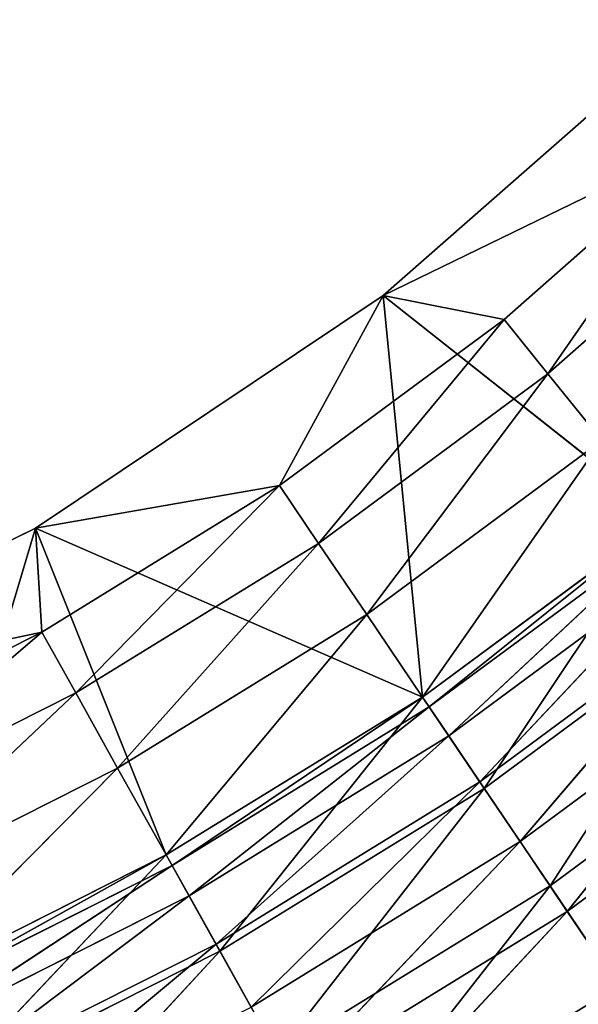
# Model space of a CAD drawing. Extents: x 228 to 329, y 0 to 150.
# Tile 453 of 656: x 292 to 297, y 22 to 31. Entities that reach past the tile are written whole.
import ezdxf

# ---------------------------------------------------------------- set-up
doc = ezdxf.new("R2010")
doc.units = 0
doc.header["$LTSCALE"] = 25.4
doc.layers.get('0').update_dxf_attribs({"color": 13, "linetype": 'CONTINUOUS'})

# ---------------------------------------------------------------- blocks, each defined once
blk = doc.blocks.new('SIS-9506-8054_STL_1')
at = {"color": 9}
for p, q in [((64.5915, 104.0467, 123.8157), (61.3653, 104.0467, 125.4067)), ((64.5915, 101.0467, 123.8157), (61.3653, 104.0467, 125.4067)), ((64.5915, 104.0467, 123.8157), (61.3653, 104.0467, 125.4067)), ((64.5915, 101.0467, 123.8157), (61.3653, 104.0467, 125.4067)), ((63.4045, 104.0467, 127.7925), (64.5915, 104.0467, 123.8157)), ((63.4045, 104.0467, 127.7925), (64.5915, 104.0467, 123.8157)), ((63.4045, 104.0467, 127.7925), (65.7162, 104.0467, 126.6269)), ((63.4045, 104.0467, 127.7925), (65.7162, 104.0467, 126.6269)), ((65.7162, 104.0467, 126.6269), (63.4466, 103.2703, 127.8856)), ((65.7162, 104.0467, 126.6269), (63.4466, 103.2703, 127.8856)), ((64.5915, 104.0467, 123.8157), (67.9207, 104.0467, 125.2695)), ((67.5824, 104.0467, 121.8172), (64.5915, 104.0467, 123.8157)), ((65.7162, 104.0467, 126.6269), (64.5915, 104.0467, 123.8157)), ((65.7162, 104.0467, 126.6269), (64.5915, 104.0467, 123.8157)), ((64.5915, 104.0467, 123.8157), (67.9207, 104.0467, 125.2695)), ((67.5824, 101.0467, 121.8172), (64.5915, 104.0467, 123.8157)), ((67.5824, 104.0467, 121.8172), (64.5915, 104.0467, 123.8157)), ((67.5824, 101.0467, 121.8172), (64.5915, 104.0467, 123.8157)), ((64.5915, 101.0467, 123.8157), (64.5915, 104.0467, 123.8157)), ((64.5915, 101.0467, 123.8157), (64.5915, 104.0467, 123.8157)), ((65.7162, 104.0467, 126.6269), (67.9207, 104.0467, 125.2695)), ((65.7162, 104.0467, 126.6269), (67.9207, 104.0467, 125.2695)), ((65.7162, 104.0467, 126.6269), (65.766, 103.2703, 126.7162)), ((65.7162, 104.0467, 126.6269), (65.766, 103.2703, 126.7162)), ((67.9207, 104.0467, 125.2695), (65.766, 103.2703, 126.7162)), ((67.9207, 104.0467, 125.2695), (65.766, 103.2703, 126.7162)), ((67.9207, 104.0467, 125.2695), (67.5824, 104.0467, 121.8172)), ((67.9207, 104.0467, 125.2695), (67.5824, 104.0467, 121.8172)), ((70.0022, 104.0467, 123.7301), (67.5824, 104.0467, 121.8172)), ((70.0022, 104.0467, 123.7301), (67.5824, 104.0467, 121.8172)), ((70.2869, 104.0467, 119.4454), (67.5824, 104.0467, 121.8172)), ((70.2869, 101.0467, 119.4454), (67.5824, 104.0467, 121.8172)), ((70.2869, 104.0467, 119.4454), (67.5824, 104.0467, 121.8172)), ((70.2869, 101.0467, 119.4454), (67.5824, 104.0467, 121.8172)), ((67.5824, 101.0467, 121.8172), (67.5824, 104.0467, 121.8172)), ((67.5824, 101.0467, 121.8172), (67.5824, 104.0467, 121.8172)), ((67.9207, 104.0467, 125.2695), (70.0022, 104.0467, 123.7301)), ((67.9207, 104.0467, 125.2695), (70.0022, 104.0467, 123.7301)), ((67.9207, 104.0467, 125.2695), (67.9779, 103.2703, 125.3542)), ((67.9207, 104.0467, 125.2695), (67.9779, 103.2703, 125.3542)), ((70.0022, 104.0467, 123.7301), (67.9779, 103.2703, 125.3542)), ((70.0022, 104.0467, 123.7301), (67.9779, 103.2703, 125.3542)), ((65.766, 103.2703, 126.7162), (63.4466, 103.2703, 127.8856)), ((65.766, 103.2703, 126.7162), (63.4466, 103.2703, 127.8856)), ((65.766, 103.2703, 126.7162), (63.57, 102.5467, 128.1587)), ((65.766, 103.2703, 126.7162), (63.57, 102.5467, 128.1587)), ((67.9779, 103.2703, 125.3542), (65.766, 103.2703, 126.7162)), ((65.766, 103.2703, 126.7162), (65.9122, 102.5467, 126.9778)), ((65.766, 103.2703, 126.7162), (65.9122, 102.5467, 126.9778)), ((67.9779, 103.2703, 125.3542), (65.766, 103.2703, 126.7162)), ((67.9779, 103.2703, 125.3542), (65.9122, 102.5467, 126.9778)), ((67.9779, 103.2703, 125.3542), (65.9122, 102.5467, 126.9778)), ((70.0664, 103.2703, 123.8096), (67.9779, 103.2703, 125.3542)), ((67.9779, 103.2703, 125.3542), (68.1458, 102.5467, 125.6025)), ((67.9779, 103.2703, 125.3542), (68.1458, 102.5467, 125.6025)), ((70.0664, 103.2703, 123.8096), (67.9779, 103.2703, 125.3542)), ((70.0664, 103.2703, 123.8096), (68.1458, 102.5467, 125.6025)), ((70.0664, 103.2703, 123.8096), (68.1458, 102.5467, 125.6025)), ((65.9122, 102.5467, 126.9778), (63.57, 102.5467, 128.1587)), ((65.9122, 102.5467, 126.9778), (63.57, 102.5467, 128.1587)), ((65.9122, 102.5467, 126.9778), (63.7664, 101.9254, 128.5931)), ((65.9122, 102.5467, 126.9778), (63.7664, 101.9254, 128.5931)), ((68.1458, 102.5467, 125.6025), (65.9122, 102.5467, 126.9778)), ((65.9122, 102.5467, 126.9778), (66.1447, 101.9254, 127.394)), ((65.9122, 102.5467, 126.9778), (66.1447, 101.9254, 127.394)), ((68.1458, 102.5467, 125.6025), (65.9122, 102.5467, 126.9778)), ((68.1458, 102.5467, 125.6025), (66.1447, 101.9254, 127.394)), ((68.1458, 102.5467, 125.6025), (66.1447, 101.9254, 127.394)), ((70.2547, 102.5467, 124.0428), (68.1458, 102.5467, 125.6025)), ((68.1458, 102.5467, 125.6025), (68.4127, 101.9254, 125.9975)), ((68.1458, 102.5467, 125.6025), (68.4127, 101.9254, 125.9975)), ((70.2547, 102.5467, 124.0428), (68.1458, 102.5467, 125.6025)), ((70.2547, 102.5467, 124.0428), (68.4127, 101.9254, 125.9975)), ((70.2547, 102.5467, 124.0428), (68.4127, 101.9254, 125.9975)), ((66.1447, 101.9254, 127.394), (63.7664, 101.9254, 128.5931)), ((66.1447, 101.9254, 127.394), (63.7664, 101.9254, 128.5931)), ((66.1447, 101.9254, 127.394), (64.0223, 101.4487, 129.1593)), ((66.1447, 101.9254, 127.394), (64.0223, 101.4487, 129.1593)), ((68.4127, 101.9254, 125.9975), (66.1447, 101.9254, 127.394)), ((66.1447, 101.9254, 127.394), (66.4477, 101.4487, 127.9365)), ((66.1447, 101.9254, 127.394), (66.4477, 101.4487, 127.9365)), ((68.4127, 101.9254, 125.9975), (66.1447, 101.9254, 127.394)), ((68.4127, 101.9254, 125.9975), (66.4477, 101.4487, 127.9365)), ((68.4127, 101.9254, 125.9975), (66.4477, 101.4487, 127.9365)), ((70.5542, 101.9254, 124.4137), (68.4127, 101.9254, 125.9975)), ((68.4127, 101.9254, 125.9975), (68.7607, 101.4487, 126.5123)), ((68.4127, 101.9254, 125.9975), (68.7607, 101.4487, 126.5123)), ((70.5542, 101.9254, 124.4137), (68.4127, 101.9254, 125.9975)), ((70.5542, 101.9254, 124.4137), (68.7607, 101.4487, 126.5123)), ((70.5542, 101.9254, 124.4137), (68.7607, 101.4487, 126.5123)), ((68.7607, 101.4487, 126.5123), (66.4477, 101.4487, 127.9365)), ((68.7607, 101.4487, 126.5123), (66.4477, 101.4487, 127.9365)), ((68.7607, 101.4487, 126.5123), (66.8006, 101.149, 128.5681)), ((68.7607, 101.4487, 126.5123), (66.8006, 101.149, 128.5681)), ((70.9445, 101.4487, 124.8971), (68.7607, 101.4487, 126.5123)), ((68.7607, 101.4487, 126.5123), (69.1658, 101.149, 127.1118)), ((68.7607, 101.4487, 126.5123), (69.1658, 101.149, 127.1118)), ((70.9445, 101.4487, 124.8971), (68.7607, 101.4487, 126.5123)), ((70.9445, 101.4487, 124.8971), (69.1658, 101.149, 127.1118)), ((70.9445, 101.4487, 124.8971), (69.1658, 101.149, 127.1118)), ((69.1658, 101.149, 127.1118), (66.8006, 101.149, 128.5681)), ((69.1658, 101.149, 127.1118), (66.8006, 101.149, 128.5681)), ((69.1658, 101.149, 127.1118), (67.1792, 101.0467, 129.246)), ((69.1658, 101.149, 127.1118), (67.1792, 101.0467, 129.246)), ((71.399, 101.149, 125.4601), (69.1658, 101.149, 127.1118)), ((69.1658, 101.149, 127.1118), (69.6006, 101.0467, 127.7551)), ((69.1658, 101.149, 127.1118), (69.6006, 101.0467, 127.7551)), ((71.399, 101.149, 125.4601), (69.1658, 101.149, 127.1118)), ((64.5915, 101.0467, 123.8157), (61.3653, 101.0467, 125.4067)), ((64.6451, 101.0467, 124.7097), (61.3653, 101.0467, 125.4067)), ((64.5915, 101.0467, 123.8157), (61.3653, 101.0467, 125.4067)), ((64.6451, 101.0467, 124.7097), (61.3653, 101.0467, 125.4067)), ((64.6451, 101.0467, 124.7097), (62.4999, 101.0467, 125.7913)), ((64.6451, 101.0467, 124.7097), (62.4999, 101.0467, 125.7913)), ((62.747, 100.19, 126.3379), (64.6451, 101.0467, 124.7097)), ((62.747, 100.19, 126.3379), (64.6451, 101.0467, 124.7097)), ((67.5824, 101.0467, 121.8172), (64.5915, 101.0467, 123.8157)), ((66.6909, 101.0467, 123.45), (64.5915, 101.0467, 123.8157)), ((67.5824, 101.0467, 121.8172), (64.5915, 101.0467, 123.8157)), ((66.6909, 101.0467, 123.45), (64.5915, 101.0467, 123.8157)), ((64.6451, 101.0467, 124.7097), (64.5915, 101.0467, 123.8157)), ((64.6451, 101.0467, 124.7097), (64.5915, 101.0467, 123.8157)), ((66.6909, 101.0467, 123.45), (64.6451, 101.0467, 124.7097)), ((64.9377, 100.19, 125.2334), (64.6451, 101.0467, 124.7097)), ((66.6909, 101.0467, 123.45), (64.6451, 101.0467, 124.7097)), ((64.9377, 100.19, 125.2334), (64.6451, 101.0467, 124.7097)), ((64.9377, 100.19, 125.2334), (66.6909, 101.0467, 123.45)), ((64.9377, 100.19, 125.2334), (66.6909, 101.0467, 123.45)), ((68.6225, 101.0467, 122.0214), (66.6909, 101.0467, 123.45)), ((66.6909, 101.0467, 123.45), (67.5824, 101.0467, 121.8172)), ((66.6909, 101.0467, 123.45), (67.5824, 101.0467, 121.8172)), ((67.0268, 100.19, 123.947), (66.6909, 101.0467, 123.45)), ((68.6225, 101.0467, 122.0214), (66.6909, 101.0467, 123.45)), ((67.0268, 100.19, 123.947), (66.6909, 101.0467, 123.45)), ((67.0268, 100.19, 123.947), (68.6225, 101.0467, 122.0214)), ((67.0268, 100.19, 123.947), (68.6225, 101.0467, 122.0214)), ((70.2869, 101.0467, 119.4454), (67.5824, 101.0467, 121.8172)), ((70.2869, 101.0467, 119.4454), (67.5824, 101.0467, 121.8172)), ((70.426, 101.0467, 120.4341), (67.5824, 101.0467, 121.8172)), ((68.6225, 101.0467, 122.0214), (67.5824, 101.0467, 121.8172)), ((70.426, 101.0467, 120.4341), (67.5824, 101.0467, 121.8172)), ((68.6225, 101.0467, 122.0214), (67.5824, 101.0467, 121.8172)), ((70.426, 101.0467, 120.4341), (68.6225, 101.0467, 122.0214)), ((68.9994, 100.19, 122.4881), (68.6225, 101.0467, 122.0214)), ((70.426, 101.0467, 120.4341), (68.6225, 101.0467, 122.0214)), ((68.9994, 100.19, 122.4881), (68.6225, 101.0467, 122.0214)), ((68.9994, 100.19, 122.4881), (70.426, 101.0467, 120.4341)), ((68.9994, 100.19, 122.4881), (70.426, 101.0467, 120.4341)), ((64.9377, 100.19, 125.2334), (62.747, 100.19, 126.3379)), ((64.9377, 100.19, 125.2334), (62.747, 100.19, 126.3379)), ((63.0516, 99.4505, 127.0118), (64.9377, 100.19, 125.2334)), ((63.0516, 99.4505, 127.0118), (64.9377, 100.19, 125.2334)), ((67.0268, 100.19, 123.947), (64.9377, 100.19, 125.2334)), ((65.2983, 99.4505, 125.879), (64.9377, 100.19, 125.2334)), ((67.0268, 100.19, 123.947), (64.9377, 100.19, 125.2334)), ((65.2983, 99.4505, 125.879), (64.9377, 100.19, 125.2334)), ((65.2983, 99.4505, 125.879), (67.0268, 100.19, 123.947)), ((65.2983, 99.4505, 125.879), (67.0268, 100.19, 123.947)), ((68.9994, 100.19, 122.4881), (67.0268, 100.19, 123.947)), ((67.4409, 99.4505, 124.5597), (67.0268, 100.19, 123.947)), ((68.9994, 100.19, 122.4881), (67.0268, 100.19, 123.947)), ((67.4409, 99.4505, 124.5597), (67.0268, 100.19, 123.947)), ((67.4409, 99.4505, 124.5597), (68.9994, 100.19, 122.4881)), ((67.4409, 99.4505, 124.5597), (68.9994, 100.19, 122.4881)), ((70.8411, 100.19, 120.8672), (68.9994, 100.19, 122.4881)), ((69.464, 99.4505, 123.0635), (68.9994, 100.19, 122.4881)), ((70.8411, 100.19, 120.8672), (68.9994, 100.19, 122.4881)), ((69.464, 99.4505, 123.0635), (68.9994, 100.19, 122.4881)), ((65.2983, 99.4505, 125.879), (63.0516, 99.4505, 127.0118)), ((65.2983, 99.4505, 125.879), (63.0516, 99.4505, 127.0118)), ((63.4045, 98.8506, 127.7925), (65.2983, 99.4505, 125.879)), ((63.4045, 98.8506, 127.7925), (65.2983, 99.4505, 125.879)), ((67.4409, 99.4505, 124.5597), (65.2983, 99.4505, 125.879)), ((65.7162, 98.8506, 126.6269), (65.2983, 99.4505, 125.879)), ((67.4409, 99.4505, 124.5597), (65.2983, 99.4505, 125.879)), ((65.7162, 98.8506, 126.6269), (65.2983, 99.4505, 125.879)), ((65.7162, 98.8506, 126.6269), (67.4409, 99.4505, 124.5597)), ((65.7162, 98.8506, 126.6269), (67.4409, 99.4505, 124.5597)), ((69.464, 99.4505, 123.0635), (67.4409, 99.4505, 124.5597)), ((67.9207, 98.8506, 125.2695), (67.4409, 99.4505, 124.5597)), ((69.464, 99.4505, 123.0635), (67.4409, 99.4505, 124.5597)), ((67.9207, 98.8506, 125.2695), (67.4409, 99.4505, 124.5597)), ((67.9207, 98.8506, 125.2695), (69.464, 99.4505, 123.0635)), ((67.9207, 98.8506, 125.2695), (69.464, 99.4505, 123.0635)), ((65.7162, 98.8506, 126.6269), (63.4045, 98.8506, 127.7925)), ((65.7162, 98.8506, 126.6269), (63.4045, 98.8506, 127.7925)), ((63.7949, 98.4086, 128.6562), (65.7162, 98.8506, 126.6269)), ((63.7949, 98.4086, 128.6562), (65.7162, 98.8506, 126.6269)), ((67.9207, 98.8506, 125.2695), (65.7162, 98.8506, 126.6269)), ((66.1784, 98.4086, 127.4544), (65.7162, 98.8506, 126.6269)), ((67.9207, 98.8506, 125.2695), (65.7162, 98.8506, 126.6269)), ((66.1784, 98.4086, 127.4544), (65.7162, 98.8506, 126.6269)), ((66.1784, 98.4086, 127.4544), (67.9207, 98.8506, 125.2695)), ((66.1784, 98.4086, 127.4544), (67.9207, 98.8506, 125.2695)), ((70.0022, 98.8506, 123.7301), (67.9207, 98.8506, 125.2695)), ((68.4515, 98.4086, 126.0549), (67.9207, 98.8506, 125.2695)), ((70.0022, 98.8506, 123.7301), (67.9207, 98.8506, 125.2695)), ((68.4515, 98.4086, 126.0549), (67.9207, 98.8506, 125.2695)), ((68.4515, 98.4086, 126.0549), (70.0022, 98.8506, 123.7301)), ((68.4515, 98.4086, 126.0549), (70.0022, 98.8506, 123.7301)), ((66.1784, 98.4086, 127.4544), (63.7949, 98.4086, 128.6562)), ((66.1784, 98.4086, 127.4544), (63.7949, 98.4086, 128.6562)), ((64.211, 98.1379, 129.5768), (66.1784, 98.4086, 127.4544)), ((64.211, 98.1379, 129.5768), (66.1784, 98.4086, 127.4544)), ((68.4515, 98.4086, 126.0549), (66.1784, 98.4086, 127.4544)), ((66.6711, 98.1379, 128.3364), (66.1784, 98.4086, 127.4544)), ((68.4515, 98.4086, 126.0549), (66.1784, 98.4086, 127.4544)), ((66.6711, 98.1379, 128.3364), (66.1784, 98.4086, 127.4544)), ((66.6711, 98.1379, 128.3364), (68.4515, 98.4086, 126.0549)), ((66.6711, 98.1379, 128.3364), (68.4515, 98.4086, 126.0549)), ((70.5977, 98.4086, 124.4676), (68.4515, 98.4086, 126.0549)), ((69.0172, 98.1379, 126.8919), (68.4515, 98.4086, 126.0549)), ((70.5977, 98.4086, 124.4676), (68.4515, 98.4086, 126.0549)), ((69.0172, 98.1379, 126.8919), (68.4515, 98.4086, 126.0549)), ((69.0172, 98.1379, 126.8919), (70.5977, 98.4086, 124.4676)), ((69.0172, 98.1379, 126.8919), (70.5977, 98.4086, 124.4676)), ((69.0172, 98.1379, 126.8919), (66.6711, 98.1379, 128.3364)), ((69.0172, 98.1379, 126.8919), (66.6711, 98.1379, 128.3364)), ((67.1792, 98.0467, 129.246), (69.0172, 98.1379, 126.8919)), ((67.1792, 98.0467, 129.246), (69.0172, 98.1379, 126.8919)), ((71.2323, 98.1379, 125.2536), (69.0172, 98.1379, 126.8919)), ((69.6006, 98.0467, 127.7551), (69.0172, 98.1379, 126.8919)), ((71.2323, 98.1379, 125.2536), (69.0172, 98.1379, 126.8919)), ((69.6006, 98.0467, 127.7551), (69.0172, 98.1379, 126.8919))]:
    blk.add_line(p, q, dxfattribs=at)
mesh = blk.add_polyface(dxfattribs=at)
corners = [(63.4045, 104.0467, 127.7925), (64.5915, 104.0467, 123.8157), (61.3653, 104.0467, 125.4067)]
mesh.append_faces([[corners[k] for k in face] for face in [(0, 1, 2)]], dxfattribs={"color": 9})
mesh = blk.add_polyface(dxfattribs=at)
corners = [(64.5915, 101.0467, 123.8157), (61.3653, 104.0467, 125.4067), (64.5915, 104.0467, 123.8157)]
mesh.append_faces([[corners[k] for k in face] for face in [(0, 1, 2)]], dxfattribs={"color": 9})
mesh = blk.add_polyface(dxfattribs=at)
corners = [(64.5915, 101.0467, 123.8157), (61.3653, 101.0467, 125.4067), (61.3653, 104.0467, 125.4067)]
mesh.append_faces([[corners[k] for k in face] for face in [(0, 1, 2)]], dxfattribs={"color": 9})
mesh = blk.add_polyface(dxfattribs=at)
corners = [(63.4045, 104.0467, 127.7925), (65.7162, 104.0467, 126.6269), (64.5915, 104.0467, 123.8157)]
mesh.append_faces([[corners[k] for k in face] for face in [(0, 1, 2)]], dxfattribs={"color": 9})
mesh = blk.add_polyface(dxfattribs=at)
corners = [(65.7162, 104.0467, 126.6269), (63.4045, 104.0467, 127.7925), (63.4466, 103.2703, 127.8856)]
mesh.append_faces([[corners[k] for k in face] for face in [(0, 1, 2)]], dxfattribs={"color": 9})
mesh = blk.add_polyface(dxfattribs=at)
corners = [(65.766, 103.2703, 126.7162), (65.7162, 104.0467, 126.6269), (63.4466, 103.2703, 127.8856)]
mesh.append_faces([[corners[k] for k in face] for face in [(0, 1, 2)]], dxfattribs={"color": 9})
mesh = blk.add_polyface(dxfattribs=at)
corners = [(67.9207, 104.0467, 125.2695), (67.5824, 104.0467, 121.8172), (64.5915, 104.0467, 123.8157)]
mesh.append_faces([[corners[k] for k in face] for face in [(0, 1, 2)]], dxfattribs={"color": 9})
mesh = blk.add_polyface(dxfattribs=at)
corners = [(65.7162, 104.0467, 126.6269), (67.9207, 104.0467, 125.2695), (64.5915, 104.0467, 123.8157)]
mesh.append_faces([[corners[k] for k in face] for face in [(0, 1, 2)]], dxfattribs={"color": 9})
mesh = blk.add_polyface(dxfattribs=at)
corners = [(67.5824, 101.0467, 121.8172), (64.5915, 104.0467, 123.8157), (67.5824, 104.0467, 121.8172)]
mesh.append_faces([[corners[k] for k in face] for face in [(0, 1, 2)]], dxfattribs={"color": 9})
mesh = blk.add_polyface(dxfattribs=at)
corners = [(67.5824, 101.0467, 121.8172), (64.5915, 101.0467, 123.8157), (64.5915, 104.0467, 123.8157)]
mesh.append_faces([[corners[k] for k in face] for face in [(0, 1, 2)]], dxfattribs={"color": 9})
mesh = blk.add_polyface(dxfattribs=at)
corners = [(67.9207, 104.0467, 125.2695), (65.7162, 104.0467, 126.6269), (65.766, 103.2703, 126.7162)]
mesh.append_faces([[corners[k] for k in face] for face in [(0, 1, 2)]], dxfattribs={"color": 9})
mesh = blk.add_polyface(dxfattribs=at)
corners = [(67.9779, 103.2703, 125.3542), (67.9207, 104.0467, 125.2695), (65.766, 103.2703, 126.7162)]
mesh.append_faces([[corners[k] for k in face] for face in [(0, 1, 2)]], dxfattribs={"color": 9})
mesh = blk.add_polyface(dxfattribs=at)
corners = [(67.9207, 104.0467, 125.2695), (70.0022, 104.0467, 123.7301), (67.5824, 104.0467, 121.8172)]
mesh.append_faces([[corners[k] for k in face] for face in [(0, 1, 2)]], dxfattribs={"color": 9})
mesh = blk.add_polyface(dxfattribs=at)
corners = [(70.0022, 104.0467, 123.7301), (70.2869, 104.0467, 119.4454), (67.5824, 104.0467, 121.8172)]
mesh.append_faces([[corners[k] for k in face] for face in [(0, 1, 2)]], dxfattribs={"color": 9})
mesh = blk.add_polyface(dxfattribs=at)
corners = [(70.2869, 101.0467, 119.4454), (67.5824, 104.0467, 121.8172), (70.2869, 104.0467, 119.4454)]
mesh.append_faces([[corners[k] for k in face] for face in [(0, 1, 2)]], dxfattribs={"color": 9})
mesh = blk.add_polyface(dxfattribs=at)
corners = [(70.2869, 101.0467, 119.4454), (67.5824, 101.0467, 121.8172), (67.5824, 104.0467, 121.8172)]
mesh.append_faces([[corners[k] for k in face] for face in [(0, 1, 2)]], dxfattribs={"color": 9})
mesh = blk.add_polyface(dxfattribs=at)
corners = [(70.0022, 104.0467, 123.7301), (67.9207, 104.0467, 125.2695), (67.9779, 103.2703, 125.3542)]
mesh.append_faces([[corners[k] for k in face] for face in [(0, 1, 2)]], dxfattribs={"color": 9})
mesh = blk.add_polyface(dxfattribs=at)
corners = [(70.0664, 103.2703, 123.8096), (70.0022, 104.0467, 123.7301), (67.9779, 103.2703, 125.3542)]
mesh.append_faces([[corners[k] for k in face] for face in [(0, 1, 2)]], dxfattribs={"color": 9})
mesh = blk.add_polyface(dxfattribs=at)
corners = [(65.766, 103.2703, 126.7162), (63.4466, 103.2703, 127.8856), (63.57, 102.5467, 128.1587)]
mesh.append_faces([[corners[k] for k in face] for face in [(0, 1, 2)]], dxfattribs={"color": 9})
mesh = blk.add_polyface(dxfattribs=at)
corners = [(65.9122, 102.5467, 126.9778), (65.766, 103.2703, 126.7162), (63.57, 102.5467, 128.1587)]
mesh.append_faces([[corners[k] for k in face] for face in [(0, 1, 2)]], dxfattribs={"color": 9})
mesh = blk.add_polyface(dxfattribs=at)
corners = [(67.9779, 103.2703, 125.3542), (65.766, 103.2703, 126.7162), (65.9122, 102.5467, 126.9778)]
mesh.append_faces([[corners[k] for k in face] for face in [(0, 1, 2)]], dxfattribs={"color": 9})
mesh = blk.add_polyface(dxfattribs=at)
corners = [(68.1458, 102.5467, 125.6025), (67.9779, 103.2703, 125.3542), (65.9122, 102.5467, 126.9778)]
mesh.append_faces([[corners[k] for k in face] for face in [(0, 1, 2)]], dxfattribs={"color": 9})
mesh = blk.add_polyface(dxfattribs=at)
corners = [(70.0664, 103.2703, 123.8096), (67.9779, 103.2703, 125.3542), (68.1458, 102.5467, 125.6025)]
mesh.append_faces([[corners[k] for k in face] for face in [(0, 1, 2)]], dxfattribs={"color": 9})
mesh = blk.add_polyface(dxfattribs=at)
corners = [(70.2547, 102.5467, 124.0428), (70.0664, 103.2703, 123.8096), (68.1458, 102.5467, 125.6025)]
mesh.append_faces([[corners[k] for k in face] for face in [(0, 1, 2)]], dxfattribs={"color": 9})
mesh = blk.add_polyface(dxfattribs=at)
corners = [(65.9122, 102.5467, 126.9778), (63.57, 102.5467, 128.1587), (63.7664, 101.9254, 128.5931)]
mesh.append_faces([[corners[k] for k in face] for face in [(0, 1, 2)]], dxfattribs={"color": 9})
mesh = blk.add_polyface(dxfattribs=at)
corners = [(66.1447, 101.9254, 127.394), (65.9122, 102.5467, 126.9778), (63.7664, 101.9254, 128.5931)]
mesh.append_faces([[corners[k] for k in face] for face in [(0, 1, 2)]], dxfattribs={"color": 9})
mesh = blk.add_polyface(dxfattribs=at)
corners = [(68.1458, 102.5467, 125.6025), (65.9122, 102.5467, 126.9778), (66.1447, 101.9254, 127.394)]
mesh.append_faces([[corners[k] for k in face] for face in [(0, 1, 2)]], dxfattribs={"color": 9})
mesh = blk.add_polyface(dxfattribs=at)
corners = [(68.4127, 101.9254, 125.9975), (68.1458, 102.5467, 125.6025), (66.1447, 101.9254, 127.394)]
mesh.append_faces([[corners[k] for k in face] for face in [(0, 1, 2)]], dxfattribs={"color": 9})
mesh = blk.add_polyface(dxfattribs=at)
corners = [(70.2547, 102.5467, 124.0428), (68.1458, 102.5467, 125.6025), (68.4127, 101.9254, 125.9975)]
mesh.append_faces([[corners[k] for k in face] for face in [(0, 1, 2)]], dxfattribs={"color": 9})
mesh = blk.add_polyface(dxfattribs=at)
corners = [(70.5542, 101.9254, 124.4137), (70.2547, 102.5467, 124.0428), (68.4127, 101.9254, 125.9975)]
mesh.append_faces([[corners[k] for k in face] for face in [(0, 1, 2)]], dxfattribs={"color": 9})
mesh = blk.add_polyface(dxfattribs=at)
corners = [(64.0223, 101.4487, 129.1593), (66.1447, 101.9254, 127.394), (63.7664, 101.9254, 128.5931)]
mesh.append_faces([[corners[k] for k in face] for face in [(0, 1, 2)]], dxfattribs={"color": 9})
mesh = blk.add_polyface(dxfattribs=at)
corners = [(64.0223, 101.4487, 129.1593), (66.4477, 101.4487, 127.9365), (66.1447, 101.9254, 127.394)]
mesh.append_faces([[corners[k] for k in face] for face in [(0, 1, 2)]], dxfattribs={"color": 9})
mesh = blk.add_polyface(dxfattribs=at)
corners = [(66.4477, 101.4487, 127.9365), (68.4127, 101.9254, 125.9975), (66.1447, 101.9254, 127.394)]
mesh.append_faces([[corners[k] for k in face] for face in [(0, 1, 2)]], dxfattribs={"color": 9})
mesh = blk.add_polyface(dxfattribs=at)
corners = [(66.4477, 101.4487, 127.9365), (68.7607, 101.4487, 126.5123), (68.4127, 101.9254, 125.9975)]
mesh.append_faces([[corners[k] for k in face] for face in [(0, 1, 2)]], dxfattribs={"color": 9})
mesh = blk.add_polyface(dxfattribs=at)
corners = [(68.7607, 101.4487, 126.5123), (70.5542, 101.9254, 124.4137), (68.4127, 101.9254, 125.9975)]
mesh.append_faces([[corners[k] for k in face] for face in [(0, 1, 2)]], dxfattribs={"color": 9})
mesh = blk.add_polyface(dxfattribs=at)
corners = [(68.7607, 101.4487, 126.5123), (70.9445, 101.4487, 124.8971), (70.5542, 101.9254, 124.4137)]
mesh.append_faces([[corners[k] for k in face] for face in [(0, 1, 2)]], dxfattribs={"color": 9})
mesh = blk.add_polyface(dxfattribs=at)
corners = [(66.8006, 101.149, 128.5681), (68.7607, 101.4487, 126.5123), (66.4477, 101.4487, 127.9365)]
mesh.append_faces([[corners[k] for k in face] for face in [(0, 1, 2)]], dxfattribs={"color": 9})
mesh = blk.add_polyface(dxfattribs=at)
corners = [(66.8006, 101.149, 128.5681), (69.1658, 101.149, 127.1118), (68.7607, 101.4487, 126.5123)]
mesh.append_faces([[corners[k] for k in face] for face in [(0, 1, 2)]], dxfattribs={"color": 9})
mesh = blk.add_polyface(dxfattribs=at)
corners = [(69.1658, 101.149, 127.1118), (70.9445, 101.4487, 124.8971), (68.7607, 101.4487, 126.5123)]
mesh.append_faces([[corners[k] for k in face] for face in [(0, 1, 2)]], dxfattribs={"color": 9})
mesh = blk.add_polyface(dxfattribs=at)
corners = [(69.1658, 101.149, 127.1118), (71.399, 101.149, 125.4601), (70.9445, 101.4487, 124.8971)]
mesh.append_faces([[corners[k] for k in face] for face in [(0, 1, 2)]], dxfattribs={"color": 9})
mesh = blk.add_polyface(dxfattribs=at)
corners = [(67.1792, 101.0467, 129.246), (69.1658, 101.149, 127.1118), (66.8006, 101.149, 128.5681)]
mesh.append_faces([[corners[k] for k in face] for face in [(0, 1, 2)]], dxfattribs={"color": 9})
mesh = blk.add_polyface(dxfattribs=at)
corners = [(67.1792, 101.0467, 129.246), (69.6006, 101.0467, 127.7551), (69.1658, 101.149, 127.1118)]
mesh.append_faces([[corners[k] for k in face] for face in [(0, 1, 2)]], dxfattribs={"color": 9})
mesh = blk.add_polyface(dxfattribs=at)
corners = [(69.6006, 101.0467, 127.7551), (71.399, 101.149, 125.4601), (69.1658, 101.149, 127.1118)]
mesh.append_faces([[corners[k] for k in face] for face in [(0, 1, 2)]], dxfattribs={"color": 9})
mesh = blk.add_polyface(dxfattribs=at)
corners = [(61.3653, 101.0467, 125.4067), (64.5915, 101.0467, 123.8157), (64.6451, 101.0467, 124.7097)]
mesh.append_faces([[corners[k] for k in face] for face in [(0, 1, 2)]], dxfattribs={"color": 9})
mesh = blk.add_polyface(dxfattribs=at)
corners = [(62.4999, 101.0467, 125.7913), (61.3653, 101.0467, 125.4067), (64.6451, 101.0467, 124.7097)]
mesh.append_faces([[corners[k] for k in face] for face in [(0, 1, 2)]], dxfattribs={"color": 9})
mesh = blk.add_polyface(dxfattribs=at)
corners = [(64.6451, 101.0467, 124.7097), (62.747, 100.19, 126.3379), (62.4999, 101.0467, 125.7913)]
mesh.append_faces([[corners[k] for k in face] for face in [(0, 1, 2)]], dxfattribs={"color": 9})
mesh = blk.add_polyface(dxfattribs=at)
corners = [(64.9377, 100.19, 125.2334), (62.747, 100.19, 126.3379), (64.6451, 101.0467, 124.7097)]
mesh.append_faces([[corners[k] for k in face] for face in [(0, 1, 2)]], dxfattribs={"color": 9})
mesh = blk.add_polyface(dxfattribs=at)
corners = [(64.5915, 101.0467, 123.8157), (67.5824, 101.0467, 121.8172), (66.6909, 101.0467, 123.45)]
mesh.append_faces([[corners[k] for k in face] for face in [(0, 1, 2)]], dxfattribs={"color": 9})
mesh = blk.add_polyface(dxfattribs=at)
corners = [(64.6451, 101.0467, 124.7097), (64.5915, 101.0467, 123.8157), (66.6909, 101.0467, 123.45)]
mesh.append_faces([[corners[k] for k in face] for face in [(0, 1, 2)]], dxfattribs={"color": 9})
mesh = blk.add_polyface(dxfattribs=at)
corners = [(66.6909, 101.0467, 123.45), (64.9377, 100.19, 125.2334), (64.6451, 101.0467, 124.7097)]
mesh.append_faces([[corners[k] for k in face] for face in [(0, 1, 2)]], dxfattribs={"color": 9})
mesh = blk.add_polyface(dxfattribs=at)
corners = [(67.0268, 100.19, 123.947), (64.9377, 100.19, 125.2334), (66.6909, 101.0467, 123.45)]
mesh.append_faces([[corners[k] for k in face] for face in [(0, 1, 2)]], dxfattribs={"color": 9})
mesh = blk.add_polyface(dxfattribs=at)
corners = [(66.6909, 101.0467, 123.45), (67.5824, 101.0467, 121.8172), (68.6225, 101.0467, 122.0214)]
mesh.append_faces([[corners[k] for k in face] for face in [(0, 1, 2)]], dxfattribs={"color": 9})
mesh = blk.add_polyface(dxfattribs=at)
corners = [(68.6225, 101.0467, 122.0214), (67.0268, 100.19, 123.947), (66.6909, 101.0467, 123.45)]
mesh.append_faces([[corners[k] for k in face] for face in [(0, 1, 2)]], dxfattribs={"color": 9})
mesh = blk.add_polyface(dxfattribs=at)
corners = [(68.9994, 100.19, 122.4881), (67.0268, 100.19, 123.947), (68.6225, 101.0467, 122.0214)]
mesh.append_faces([[corners[k] for k in face] for face in [(0, 1, 2)]], dxfattribs={"color": 9})
mesh = blk.add_polyface(dxfattribs=at)
corners = [(93.8415, 101.0467, 143), (69.6006, 101.0467, 127.7551), (67.1792, 101.0467, 129.246)]
mesh.append_faces([[corners[k] for k in face] for face in [(0, 1, 2)]], dxfattribs={"color": 9})
mesh = blk.add_polyface(dxfattribs=at)
corners = [(67.5824, 101.0467, 121.8172), (70.2869, 101.0467, 119.4454), (70.426, 101.0467, 120.4341)]
mesh.append_faces([[corners[k] for k in face] for face in [(0, 1, 2)]], dxfattribs={"color": 9})
mesh = blk.add_polyface(dxfattribs=at)
corners = [(68.6225, 101.0467, 122.0214), (67.5824, 101.0467, 121.8172), (70.426, 101.0467, 120.4341)]
mesh.append_faces([[corners[k] for k in face] for face in [(0, 1, 2)]], dxfattribs={"color": 9})
mesh = blk.add_polyface(dxfattribs=at)
corners = [(70.426, 101.0467, 120.4341), (68.9994, 100.19, 122.4881), (68.6225, 101.0467, 122.0214)]
mesh.append_faces([[corners[k] for k in face] for face in [(0, 1, 2)]], dxfattribs={"color": 9})
mesh = blk.add_polyface(dxfattribs=at)
corners = [(70.8411, 100.19, 120.8672), (68.9994, 100.19, 122.4881), (70.426, 101.0467, 120.4341)]
mesh.append_faces([[corners[k] for k in face] for face in [(0, 1, 2)]], dxfattribs={"color": 9})
mesh = blk.add_polyface(dxfattribs=at)
corners = [(63.0516, 99.4505, 127.0118), (62.747, 100.19, 126.3379), (64.9377, 100.19, 125.2334)]
mesh.append_faces([[corners[k] for k in face] for face in [(0, 1, 2)]], dxfattribs={"color": 9})
mesh = blk.add_polyface(dxfattribs=at)
corners = [(63.0516, 99.4505, 127.0118), (64.9377, 100.19, 125.2334), (65.2983, 99.4505, 125.879)]
mesh.append_faces([[corners[k] for k in face] for face in [(0, 1, 2)]], dxfattribs={"color": 9})
mesh = blk.add_polyface(dxfattribs=at)
corners = [(65.2983, 99.4505, 125.879), (64.9377, 100.19, 125.2334), (67.0268, 100.19, 123.947)]
mesh.append_faces([[corners[k] for k in face] for face in [(0, 1, 2)]], dxfattribs={"color": 9})
mesh = blk.add_polyface(dxfattribs=at)
corners = [(65.2983, 99.4505, 125.879), (67.0268, 100.19, 123.947), (67.4409, 99.4505, 124.5597)]
mesh.append_faces([[corners[k] for k in face] for face in [(0, 1, 2)]], dxfattribs={"color": 9})
mesh = blk.add_polyface(dxfattribs=at)
corners = [(67.4409, 99.4505, 124.5597), (67.0268, 100.19, 123.947), (68.9994, 100.19, 122.4881)]
mesh.append_faces([[corners[k] for k in face] for face in [(0, 1, 2)]], dxfattribs={"color": 9})
mesh = blk.add_polyface(dxfattribs=at)
corners = [(67.4409, 99.4505, 124.5597), (68.9994, 100.19, 122.4881), (69.464, 99.4505, 123.0635)]
mesh.append_faces([[corners[k] for k in face] for face in [(0, 1, 2)]], dxfattribs={"color": 9})
mesh = blk.add_polyface(dxfattribs=at)
corners = [(69.464, 99.4505, 123.0635), (68.9994, 100.19, 122.4881), (70.8411, 100.19, 120.8672)]
mesh.append_faces([[corners[k] for k in face] for face in [(0, 1, 2)]], dxfattribs={"color": 9})
mesh = blk.add_polyface(dxfattribs=at)
corners = [(63.4045, 98.8506, 127.7925), (63.0516, 99.4505, 127.0118), (65.2983, 99.4505, 125.879)]
mesh.append_faces([[corners[k] for k in face] for face in [(0, 1, 2)]], dxfattribs={"color": 9})
mesh = blk.add_polyface(dxfattribs=at)
corners = [(63.4045, 98.8506, 127.7925), (65.2983, 99.4505, 125.879), (65.7162, 98.8506, 126.6269)]
mesh.append_faces([[corners[k] for k in face] for face in [(0, 1, 2)]], dxfattribs={"color": 9})
mesh = blk.add_polyface(dxfattribs=at)
corners = [(65.7162, 98.8506, 126.6269), (65.2983, 99.4505, 125.879), (67.4409, 99.4505, 124.5597)]
mesh.append_faces([[corners[k] for k in face] for face in [(0, 1, 2)]], dxfattribs={"color": 9})
mesh = blk.add_polyface(dxfattribs=at)
corners = [(65.7162, 98.8506, 126.6269), (67.4409, 99.4505, 124.5597), (67.9207, 98.8506, 125.2695)]
mesh.append_faces([[corners[k] for k in face] for face in [(0, 1, 2)]], dxfattribs={"color": 9})
mesh = blk.add_polyface(dxfattribs=at)
corners = [(67.9207, 98.8506, 125.2695), (67.4409, 99.4505, 124.5597), (69.464, 99.4505, 123.0635)]
mesh.append_faces([[corners[k] for k in face] for face in [(0, 1, 2)]], dxfattribs={"color": 9})
mesh = blk.add_polyface(dxfattribs=at)
corners = [(67.9207, 98.8506, 125.2695), (69.464, 99.4505, 123.0635), (70.0022, 98.8506, 123.7301)]
mesh.append_faces([[corners[k] for k in face] for face in [(0, 1, 2)]], dxfattribs={"color": 9})
mesh = blk.add_polyface(dxfattribs=at)
corners = [(63.7949, 98.4086, 128.6562), (63.4045, 98.8506, 127.7925), (65.7162, 98.8506, 126.6269)]
mesh.append_faces([[corners[k] for k in face] for face in [(0, 1, 2)]], dxfattribs={"color": 9})
mesh = blk.add_polyface(dxfattribs=at)
corners = [(63.7949, 98.4086, 128.6562), (65.7162, 98.8506, 126.6269), (66.1784, 98.4086, 127.4544)]
mesh.append_faces([[corners[k] for k in face] for face in [(0, 1, 2)]], dxfattribs={"color": 9})
mesh = blk.add_polyface(dxfattribs=at)
corners = [(66.1784, 98.4086, 127.4544), (65.7162, 98.8506, 126.6269), (67.9207, 98.8506, 125.2695)]
mesh.append_faces([[corners[k] for k in face] for face in [(0, 1, 2)]], dxfattribs={"color": 9})
mesh = blk.add_polyface(dxfattribs=at)
corners = [(66.1784, 98.4086, 127.4544), (67.9207, 98.8506, 125.2695), (68.4515, 98.4086, 126.0549)]
mesh.append_faces([[corners[k] for k in face] for face in [(0, 1, 2)]], dxfattribs={"color": 9})
mesh = blk.add_polyface(dxfattribs=at)
corners = [(68.4515, 98.4086, 126.0549), (67.9207, 98.8506, 125.2695), (70.0022, 98.8506, 123.7301)]
mesh.append_faces([[corners[k] for k in face] for face in [(0, 1, 2)]], dxfattribs={"color": 9})
mesh = blk.add_polyface(dxfattribs=at)
corners = [(68.4515, 98.4086, 126.0549), (70.0022, 98.8506, 123.7301), (70.5977, 98.4086, 124.4676)]
mesh.append_faces([[corners[k] for k in face] for face in [(0, 1, 2)]], dxfattribs={"color": 9})
mesh = blk.add_polyface(dxfattribs=at)
corners = [(64.211, 98.1379, 129.5768), (63.7949, 98.4086, 128.6562), (66.1784, 98.4086, 127.4544)]
mesh.append_faces([[corners[k] for k in face] for face in [(0, 1, 2)]], dxfattribs={"color": 9})
mesh = blk.add_polyface(dxfattribs=at)
corners = [(64.211, 98.1379, 129.5768), (66.1784, 98.4086, 127.4544), (66.6711, 98.1379, 128.3364)]
mesh.append_faces([[corners[k] for k in face] for face in [(0, 1, 2)]], dxfattribs={"color": 9})
mesh = blk.add_polyface(dxfattribs=at)
corners = [(66.6711, 98.1379, 128.3364), (66.1784, 98.4086, 127.4544), (68.4515, 98.4086, 126.0549)]
mesh.append_faces([[corners[k] for k in face] for face in [(0, 1, 2)]], dxfattribs={"color": 9})
mesh = blk.add_polyface(dxfattribs=at)
corners = [(66.6711, 98.1379, 128.3364), (68.4515, 98.4086, 126.0549), (69.0172, 98.1379, 126.8919)]
mesh.append_faces([[corners[k] for k in face] for face in [(0, 1, 2)]], dxfattribs={"color": 9})
mesh = blk.add_polyface(dxfattribs=at)
corners = [(69.0172, 98.1379, 126.8919), (68.4515, 98.4086, 126.0549), (70.5977, 98.4086, 124.4676)]
mesh.append_faces([[corners[k] for k in face] for face in [(0, 1, 2)]], dxfattribs={"color": 9})
mesh = blk.add_polyface(dxfattribs=at)
corners = [(69.0172, 98.1379, 126.8919), (70.5977, 98.4086, 124.4676), (71.2323, 98.1379, 125.2536)]
mesh.append_faces([[corners[k] for k in face] for face in [(0, 1, 2)]], dxfattribs={"color": 9})
mesh = blk.add_polyface(dxfattribs=at)
corners = [(67.1792, 98.0467, 129.246), (66.6711, 98.1379, 128.3364), (69.0172, 98.1379, 126.8919)]
mesh.append_faces([[corners[k] for k in face] for face in [(0, 1, 2)]], dxfattribs={"color": 9})
mesh = blk.add_polyface(dxfattribs=at)
corners = [(67.1792, 98.0467, 129.246), (69.0172, 98.1379, 126.8919), (69.6006, 98.0467, 127.7551)]
mesh.append_faces([[corners[k] for k in face] for face in [(0, 1, 2)]], dxfattribs={"color": 9})
mesh = blk.add_polyface(dxfattribs=at)
corners = [(69.6006, 98.0467, 127.7551), (69.0172, 98.1379, 126.8919), (71.2323, 98.1379, 125.2536)]
mesh.append_faces([[corners[k] for k in face] for face in [(0, 1, 2)]], dxfattribs={"color": 9})
mesh = blk.add_polyface(dxfattribs=at)
corners = [(93.8415, 98.0467, 143), (67.1792, 98.0467, 129.246), (69.6006, 98.0467, 127.7551)]
mesh.append_faces([[corners[k] for k in face] for face in [(0, 1, 2)]], dxfattribs={"color": 9})
mesh = blk.add_polyface(dxfattribs=at)
corners = [(97.8415, 4.0467, 147), (3.8415, 4.0467, 53), (3.8415, 4.0467, 147)]
mesh.append_faces([[corners[k] for k in face] for face in [(0, 1, 2)]], dxfattribs={"color": 9})
mesh = blk.add_polyface(dxfattribs=at)
corners = [(97.8415, 4.0467, 147), (97.8415, 4.0467, 53), (3.8415, 4.0467, 53)]
mesh.append_faces([[corners[k] for k in face] for face in [(0, 1, 2)]], dxfattribs={"color": 9})
mesh = blk.add_polyface(dxfattribs=at)
corners = [(3.8415, 1.0467, 147), (97.8415, 1.0467, 53), (97.8415, 1.0467, 147)]
mesh.append_faces([[corners[k] for k in face] for face in [(0, 1, 2)]], dxfattribs={"color": 9})
mesh = blk.add_polyface(dxfattribs=at)
corners = [(3.8415, 1.0467, 147), (3.8415, 1.0467, 53), (97.8415, 1.0467, 53)]
mesh.append_faces([[corners[k] for k in face] for face in [(0, 1, 2)]], dxfattribs={"color": 9})

msp = doc.modelspace()

# ---------------------------------------------------------------- block references
at = {"color": 0, "extrusion": (0, -1, -3.33067e-16)}
msp.add_blockref('SIS-9506-8054_STL_1', (227.723, -1.6457, -150.225), dxfattribs=at)

doc.saveas('drawing.dxf')
